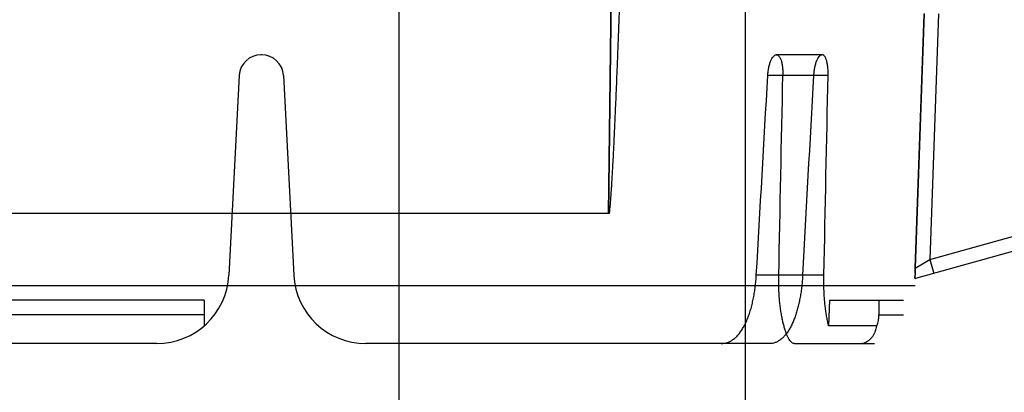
# Model space of a CAD drawing. Header units: millimetres. Extents: x 0 to 297, y 0 to 210.
# Tile 302 of 499: x 144.872 to 145.349, y 159.105 to 159.285. Entities that reach past the tile are written whole.
import ezdxf

# ---------------------------------------------------------------- set-up
doc = ezdxf.new("R2010")
doc.units = ezdxf.units.MM
doc.header["$LTSCALE"] = 16.335
doc.layers.get('0').update_dxf_attribs({"linetype": 'CONTINUOUS'})
doc.layers.add('INTFCLR_144815', color=7, linetype='CONTINUOUS')

msp = doc.modelspace()

# ---------------------------------------------------------------- linework, layer by layer
at = {"color": 9, "linetype": 'Continuous'}
for p, q in [((145.2238034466, 160.9997287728), (145.2238034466, 147.9284647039)), ((145.0558034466, 160.9289189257), (145.0558034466, 148.0124647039))]:
    msp.add_line(p, q, dxfattribs=at)
at = {"layer": 'INTFCLR_144815', "color": 9, "linetype": 'Continuous'}
for p, q in [((145.1623717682, 159.5854068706), (145.1575090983, 159.1914647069)), ((145.1575095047, 159.1914647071), (145.1623713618, 159.5854068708)), ((145.7836077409, 159.2932170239), (145.3063621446, 159.1600242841)), ((145.3105694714, 159.2885213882), (145.3062552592, 159.1650666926)), ((145.3062552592, 159.1650666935), (145.3105583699, 159.288203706)), ((145.3175601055, 159.28827709), (145.3134007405, 159.1692561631)), ((145.3134007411, 159.1692561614), (145.7149434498, 159.2813212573)), ((145.2611605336, 159.2684647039), (145.2388891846, 159.2684647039)), ((145.2640249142, 159.2585142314), (145.2347691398, 159.2585142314)), ((145.3062552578, 159.1650666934), (145.3134007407, 159.1692561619)), ((145.3062552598, 159.1650666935), (145.3134007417, 159.1692561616)), ((145.3134007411, 159.1692561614), (145.3152824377, 159.1625138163)), ((145.2619674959, 159.1616329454), (145.2291998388, 159.1616329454)), ((144.9613934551, 159.1424647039), (144.7578220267, 159.1424647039)), ((145.2887005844, 159.1424647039), (145.3006077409, 159.1424647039)), ((144.9383939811, 159.1284647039), (144.7808215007, 159.1284647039)), ((145.2356203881, 159.1284647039), (145.2121750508, 159.1284647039)), ((145.2476456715, 159.1284647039), (145.2866077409, 159.128464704))]:
    msp.add_line(p, q, dxfattribs=at)
at = {"layer": 'INTFCLR_144815', "color": 6, "linetype": 'Continuous'}
for p, q in [((144.9893065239, 159.2684647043), (144.988908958, 159.2684647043)), ((144.9784233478, 159.2585142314), (144.9733460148, 159.1616329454)), ((144.999792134, 159.2585142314), (145.004869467, 159.1616329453)), ((145.1579327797, 159.1914647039), (144.4327189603, 159.1914647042)), ((145.306287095, 159.1564647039), (144.4129283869, 159.1564647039)), ((144.9613934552, 159.1494647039), (144.7578220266, 159.1494647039)), ((144.9613934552, 159.1494647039), (144.9613934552, 159.1370824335)), ((145.2647179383, 159.1494647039), (145.2642720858, 159.1370824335)), ((145.2647179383, 159.1494647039), (145.3006077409, 159.1494647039)), ((145.2887005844, 159.1494647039), (145.2887005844, 159.1424647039)), ((145.287594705, 159.1370824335), (145.2642720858, 159.1370824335)), ((145.2121750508, 159.1284647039), (145.0398215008, 159.1284647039))]:
    msp.add_line(p, q, dxfattribs=at)
for centre, radius, start, end in [((144.988908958, 159.2579647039), 0.0105, 90.0000000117, 176.9999999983), ((144.9893065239, 159.2579647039), 0.0105, 3.0000000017, 89.99999998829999), ((144.9383939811, 159.1634647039), 0.035, 269.9999999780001, 357.0000000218), ((145.0398215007, 159.1634647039), 0.035, 182.9999999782, 270.000000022), ((145.2750221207, 159.1424708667), 0.0136785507, 336.8007056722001, 359.9741853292)]:
    msp.add_arc(centre, radius, start, end, dxfattribs=at)
for centre, major_axis, start_param, end_param in [((144.8596077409, 173.2276054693), (0, 16.9499317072), -2.5496427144, -2.5394757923), ((144.8596077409, 164.3392027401), (0, 11.0273403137), -2.0595447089, -2.0496201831), ((144.8596077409, 173.7081082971), (0, 17.671052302), -2.5377874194, -2.5281979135), ((144.8596077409, 164.8197055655), (0, 11.7484609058), -2.0732771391, -2.0638918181)]:
    msp.add_ellipse(centre, major_axis=major_axis, ratio=0.0390783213, start_param=start_param, end_param=end_param, dxfattribs=at)
for points, knots in [([(145.1579327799, 159.191464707), (145.1579861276, 159.1918288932), (145.1580844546, 159.1925995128), (145.1582171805, 159.1938204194), (145.1583469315, 159.1951705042), (145.1584763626, 159.1966563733), (145.1586070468, 159.1982859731), (145.1587401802, 159.2000688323), (145.1588767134, 159.2020160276), (145.1590174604, 159.2041399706), (145.1591631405, 159.2064542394), (145.1593144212, 159.2089736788), (145.1594719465, 159.2117145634), (145.1596363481, 159.2146946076), (145.1598082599, 159.2179331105), (145.1599883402, 159.22145136), (145.1601772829, 159.225272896), (145.1603758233, 159.2294237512), (145.1605847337, 159.2339324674), (145.1608048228, 159.238830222), (145.1610369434, 159.2441511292), (145.1612819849, 159.2499322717), (145.1615408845, 159.2562141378), (145.1618146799, 159.26304219), (145.162104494, 159.2704669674), (145.1624115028, 159.2785436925), (145.1627368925, 159.2873314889), (145.1630819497, 159.2968962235), (145.1634480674, 159.3073114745), (145.1638367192, 159.3186587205), (145.1642494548, 159.3310281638), (145.1646878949, 159.3445198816), (145.1651537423, 159.3592458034), (145.1656487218, 159.3753298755), (145.1661745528, 159.3929098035), (145.1667328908, 159.4121385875), (145.1673252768, 159.4331875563), (145.1679531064, 159.4562522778), (145.1686175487, 159.4815604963), (145.1690626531, 159.4992057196), (145.1692907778, 159.5084442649)], [0, 0, 0, 0, 0.0034810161, 0.0073460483, 0.0116144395, 0.0163078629, 0.0214516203, 0.0270756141, 0.0332159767, 0.0399122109, 0.0472066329, 0.0551462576, 0.06378247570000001, 0.0731710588, 0.08337259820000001, 0.0944534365, 0.1064881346, 0.1195585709, 0.1337546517, 0.1491746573, 0.1659253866, 0.1841245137, 0.2038983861, 0.2253860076, 0.2487521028, 0.2741710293, 0.3018260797, 0.3319188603, 0.3646875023, 0.40038823, 0.4392973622, 0.4817355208, 0.5280523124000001, 0.5786361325, 0.633921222, 0.6943872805, 0.7605672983, 0.8330687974, 0.9126006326, 1, 1, 1, 1]), ([(145.2347691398, 159.2585142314), (145.2347893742, 159.2588700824), (145.2348430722, 159.2595746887), (145.2349631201, 159.2606201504), (145.2351207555, 159.2616401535), (145.2353155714, 159.2626272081), (145.2355462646, 159.2635696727), (145.235809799, 159.2644592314), (145.2361036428, 159.2652856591), (145.2364243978, 159.2660344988), (145.2368491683, 159.2668520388), (145.2373783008, 159.2676321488), (145.2380854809, 159.2682774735), (145.2386310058, 159.2684647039), (145.2388891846, 159.2684647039)], [0, 0, 0, 0, 0.09422095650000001, 0.1867477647, 0.2781187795, 0.3669854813, 0.452625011, 0.5345226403, 0.6121355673, 0.6843742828, 0.7496570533, 0.8556072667, 0.9317505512, 1, 1, 1, 1]), ([(145.2390249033, 159.2684647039), (145.2392978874, 159.2684647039), (145.2399165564, 159.2682244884), (145.2405986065, 159.2673743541), (145.2410419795, 159.266409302), (145.2413516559, 159.2654585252), (145.2415624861, 159.2646260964), (145.2417387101, 159.2637224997), (145.2418795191, 159.2627577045), (145.2419842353, 159.2617426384), (145.2420526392, 159.2606890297), (145.2420845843, 159.259608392), (145.2420816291, 159.2588805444), (145.242074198, 159.2585142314)], [0, 0, 0, 0, 0.0743302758, 0.1682179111, 0.2904080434, 0.3622443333, 0.4402860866, 0.5240727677, 0.6128123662, 0.7056821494, 0.8018568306, 0.9002368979, 1, 1, 1, 1]), ([(145.2571234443, 159.2585142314), (145.2571433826, 159.2588734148), (145.2571959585, 159.2595845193), (145.2573127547, 159.2606392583), (145.2574655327, 159.2616674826), (145.2576538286, 159.2626612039), (145.2578761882, 159.2636085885), (145.2581294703, 159.2645008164), (145.2584110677, 159.2653275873), (145.2587178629, 159.266074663), (145.2591176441, 159.2668776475), (145.2596096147, 159.2676357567), (145.2602639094, 159.2682703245), (145.2607825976, 159.2684647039), (145.2610322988, 159.2684647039)], [0, 0, 0, 0, 0.0960821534, 0.190397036, 0.2833729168, 0.3736575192, 0.4604553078, 0.5432016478, 0.6212793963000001, 0.6936271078, 0.7587013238, 0.8608002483, 0.9333071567, 1, 1, 1, 1]), ([(145.2640249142, 159.2585142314), (145.2640326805, 159.2588840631), (145.2640367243, 159.2596182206), (145.2640077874, 159.2607068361), (145.2639439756, 159.2617654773), (145.2638456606, 159.2627824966), (145.2637132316, 159.2637468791), (145.263547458, 159.2646482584), (145.2633491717, 159.2654771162), (145.2630588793, 159.266420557), (145.2626440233, 159.2673741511), (145.2620103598, 159.2682182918), (145.2614192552, 159.2684647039), (145.2611605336, 159.2684647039)], [0, 0, 0, 0, 0.1015903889, 0.2015874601, 0.2990242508, 0.3927967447, 0.4821296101, 0.5662803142, 0.6443985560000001, 0.716051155, 0.8371621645, 0.9289465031, 1, 1, 1, 1]), ([(145.3062552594, 159.1650666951), (145.3062577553, 159.1645316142), (145.306218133, 159.163545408), (145.3064314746, 159.1621467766), (145.3056312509, 159.1598215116), (145.3063621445, 159.1600242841)], [0, 0, 0, 0, 0.3182438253, 0.5488806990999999, 1, 1, 1, 1]), ([(145.3063621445, 159.1600242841), (145.306005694, 159.1599248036), (145.3064902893, 159.1615636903), (145.3062308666, 159.1624303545), (145.3062742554, 159.1638238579), (145.3062575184, 159.1646149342), (145.3062552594, 159.1650666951)], [0, 0, 0, 0, 0.2200802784, 0.5178900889, 0.7313363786, 1, 1, 1, 1]), ([(145.2121750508, 159.1284647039), (145.2127025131, 159.1284647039), (145.213764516, 159.128557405), (145.2153192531, 159.128977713), (145.2168192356, 159.1296704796), (145.2182473, 159.1306199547), (145.2196009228, 159.1318136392), (145.2208701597, 159.1332307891), (145.2220560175, 159.1348593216), (145.2231534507, 159.1366782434), (145.224162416, 159.1386728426), (145.225081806, 159.1408248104), (145.2259104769, 159.143114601), (145.2266504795, 159.1455308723), (145.2273003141, 159.1480511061), (145.2278612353, 159.1506642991), (145.2283326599, 159.1533457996), (145.2287151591, 159.1560795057), (145.2290087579, 159.1588465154), (145.2291457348, 159.1607020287), (145.2291998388, 159.1616329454)], [0, 0, 0, 0, 0.0393248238, 0.0789950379, 0.1194961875, 0.1619672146, 0.2063999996, 0.2536951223, 0.3035212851, 0.3563779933, 0.4119052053, 0.4700388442, 0.5307412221, 0.5933699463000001, 0.6583728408, 0.7247227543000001, 0.7925832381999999, 0.8613134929, 0.9304786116, 1, 1, 1, 1]), ([(145.2516903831, 159.1616329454), (145.2516388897, 159.1607240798), (145.251510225, 159.1589177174), (145.2512392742, 159.1562291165), (145.2508917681, 159.1535835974), (145.250469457, 159.1510054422), (145.2499725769, 159.1485028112), (145.2494003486, 159.1460816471), (145.2487521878, 159.1437565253), (145.2480345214, 159.1415595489), (145.2472498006, 159.1394995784), (145.2463897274, 159.1375649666), (145.2454549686, 159.1357763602), (145.2444454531, 159.1341468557), (145.2433714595, 159.1327003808), (145.2422216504, 159.1314348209), (145.2410040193, 159.1303720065), (145.2397218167, 159.1295262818), (145.2383900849, 159.1289156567), (145.2370174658, 159.1285464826), (145.2360861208, 159.1284647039), (145.2356203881, 159.1284647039)], [0, 0, 0, 0, 0.0689076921, 0.1370575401, 0.2045183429, 0.2708503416, 0.3347786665, 0.3976164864, 0.4591268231, 0.5174375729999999, 0.5725050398, 0.6259176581, 0.6776090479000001, 0.7251486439, 0.7708744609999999, 0.8137925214, 0.8543358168, 0.8928999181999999, 0.9296627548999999, 0.9647459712, 1, 1, 1, 1]), ([(145.2476456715, 159.1284647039), (145.247321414, 159.1284647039), (145.2467280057, 159.1286835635), (145.2460253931, 159.1292910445), (145.2453960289, 159.1300730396), (145.2447761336, 159.1310930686), (145.2442859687, 159.1320990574), (145.2438978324, 159.1330142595), (145.2436025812, 159.1337782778), (145.2433138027, 159.1345950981), (145.2430324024, 159.1354629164), (145.2427592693, 159.13637975), (145.2424952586, 159.1373435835), (145.2422412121, 159.1383522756), (145.2419979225, 159.1394036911), (145.2417661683, 159.1404955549), (145.2415466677, 159.1416256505), (145.2413401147, 159.1427916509), (145.241147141, 159.1439913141), (145.2409683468, 159.1452223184), (145.2408042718, 159.1464824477), (145.2406554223, 159.1477694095), (145.2405222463, 159.1490810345), (145.2404051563, 159.1504150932), (145.2403045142, 159.1517694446), (145.2402206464, 159.1531418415), (145.2401538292, 159.1545301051), (145.2401042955, 159.1559319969), (145.2400722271, 159.1573454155), (145.2400577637, 159.1587682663), (145.2400610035, 159.1601985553), (145.2400749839, 159.1611542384), (145.240084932, 159.1616329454)], [0, 0, 0, 0, 0.0276504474, 0.050753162, 0.0789732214, 0.11280876, 0.1523735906, 0.1742816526, 0.1975707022, 0.2222066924, 0.2481505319, 0.2753572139, 0.3037763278, 0.3333607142, 0.3640517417, 0.3957973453, 0.4285365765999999, 0.4622147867, 0.4967694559, 0.5321464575, 0.5682838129, 0.6051278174, 0.642617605, 0.6807016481, 0.7193210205, 0.7584224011, 0.7979452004, 0.8378363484, 0.8780374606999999, 0.9184996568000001, 0.9591703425, 1, 1, 1, 1]), ([(145.2642720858, 159.1370824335), (145.2641084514, 159.1377304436), (145.2637958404, 159.139080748), (145.2633828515, 159.1411866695), (145.2630137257, 159.1434322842), (145.2626927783, 159.1458012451), (145.2624241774, 159.1482751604), (145.2622114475, 159.1508385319), (145.2620568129, 159.1534720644), (145.2619621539, 159.1561602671), (145.2619288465, 159.1588865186), (145.2619477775, 159.1607147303), (145.2619674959, 159.1616329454)], [0, 0, 0, 0, 0.0810917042, 0.1681233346, 0.2603389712, 0.3571699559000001, 0.4581419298, 0.5622315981, 0.6692237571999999, 0.7781913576, 0.8885663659, 1, 1, 1, 1]), ([(145.2792763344, 159.1284647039), (145.2796346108, 159.1284647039), (145.2803174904, 159.128515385), (145.2813370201, 159.1287411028), (145.2823735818, 159.129131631), (145.2834490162, 159.1297468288), (145.2844936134, 159.1306009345), (145.2854314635, 159.1316576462), (145.2862177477, 159.1328687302), (145.2868457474, 159.1341952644), (145.2873128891, 159.1356059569), (145.2875174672, 159.1365849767), (145.287594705, 159.1370824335)], [0, 0, 0, 0, 0.0823299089, 0.1566418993, 0.2392793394, 0.3359174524, 0.4400203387, 0.5479536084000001, 0.6592840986, 0.7707013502, 0.8843175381, 1, 1, 1, 1])]:
    msp.add_open_spline(points, degree=3, knots=knots, dxfattribs=at)

doc.saveas('drawing.dxf')
